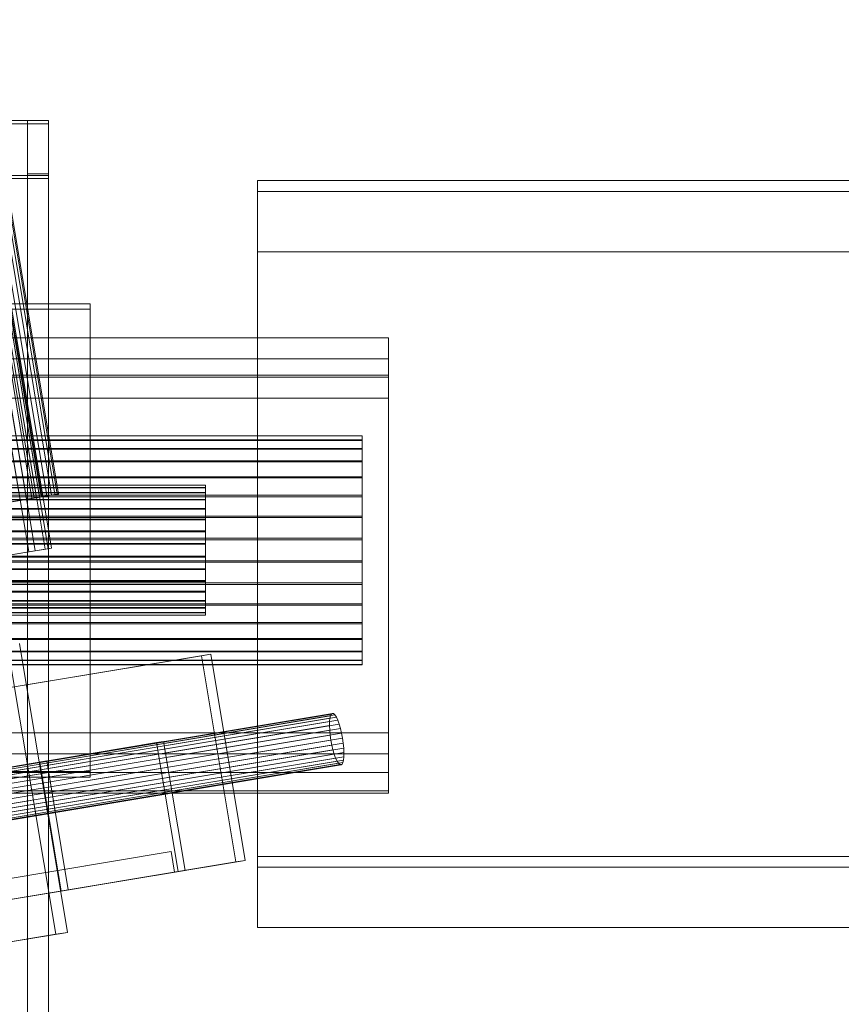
# Model space of a CAD drawing. Header units: millimetres. Extents: x -2233 to 61924, y -68080 to 6847.
# Tile 686 of 1056: x 27769 to 27927, y -16287 to -16099. Entities that reach past the tile are written whole.
import ezdxf

# ---------------------------------------------------------------- set-up
doc = ezdxf.new("R2010")
doc.units = ezdxf.units.MM
doc.layers.add('superior_C09', color=7, linetype='Continuous', lineweight=0)
doc.layers.add('superior_C10', color=7, linetype='Continuous', lineweight=0)

msp = doc.modelspace()

# ---------------------------------------------------------------- linework, layer by layer
at = {"layer": 'superior_C09'}
for p, q in [((27750, -16117.822), (27775, -16117.822)), ((27771, -18157.053), (27771, -16117.822)), ((27771, -16117.822), (27775, -16117.822)), ((27771, -16117.822), (27771, -16127.977)), ((27775, -16117.822), (27775, -18157.053)), ((27775, -16117.822), (27775, -16127.977)), ((27775, -16117.822), (27775, -16118.451)), ((27775, -16118.451), (27750, -16118.451)), ((27775, -18157.681), (27775, -16118.451)), ((27750, -16128.291), (27775, -16128.291)), ((27775, -16128.919), (27750, -16128.919)), ((27775, -16127.977), (27771, -16127.977)), ((27771, -16127.977), (27771, -18167.208)), ((27775, -18167.208), (27775, -16127.977)), ((27775, -16128.291), (27775, -18167.522)), ((27775, -16128.291), (27775, -16128.919)), ((27775, -18168.15), (27775, -16128.919)), ((27815, -16258.571), (27815, -16129.285)), ((27815, -16129.285), (27935, -16129.285)), ((27815, -16129.285), (27815, -16131.379)), ((27935, -16131.379), (27815, -16131.379)), ((27815, -16131.379), (27815, -16260.665)), ((27815, -16131.379), (27815, -16142.894)), ((27935, -16142.894), (27815, -16142.894)), ((27815, -16142.894), (27815, -16272.18)), ((27727, -16152.84), (27783, -16152.84)), ((27783, -16153.886), (27727, -16153.886)), ((27783, -16152.84), (27783, -16242.345)), ((27783, -16152.84), (27783, -16153.886)), ((27783, -16243.392), (27783, -16153.886)), ((27740, -16159.382), (27840, -16159.382)), ((27840, -16159.382), (27840, -16163.36)), ((27840, -16159.382), (27840, -16166.92)), ((27840, -16163.36), (27740, -16163.36)), ((27840, -16170.898), (27840, -16163.36)), ((27740, -16166.501), (27840, -16166.501)), ((27840, -16166.92), (27740, -16166.92)), ((27840, -16166.501), (27840, -16246.061)), ((27840, -16166.501), (27840, -16166.92)), ((27840, -16170.898), (27840, -16166.92)), ((27840, -16246.48), (27840, -16166.92)), ((27740, -16170.898), (27840, -16170.898)), ((27835, -16178.092), (27755, -16178.092)), ((27755, -16178.121), (27835, -16178.121)), ((27835, -16178.092), (27835, -16178.905)), ((27835, -16178.121), (27835, -16178.092)), ((27835, -16178.991), (27835, -16178.121)), ((27835, -16178.905), (27755, -16178.905)), ((27835, -16178.991), (27755, -16178.991)), ((27835, -16178.905), (27835, -16180.529)), ((27835, -16180.668), (27835, -16178.991)), ((27835, -16180.529), (27755, -16180.529)), ((27835, -16180.668), (27755, -16180.668)), ((27835, -16180.529), (27835, -16182.901)), ((27835, -16183.088), (27835, -16180.668)), ((27835, -16182.901), (27755, -16182.901)), ((27835, -16183.088), (27755, -16183.088)), ((27835, -16182.901), (27835, -16185.93)), ((27835, -16186.158), (27835, -16183.088)), ((27835, -16185.93), (27755, -16185.93)), ((27835, -16185.93), (27835, -16189.499)), ((27805, -16187.552), (27195, -16187.552)), ((27195, -16187.569), (27805, -16187.569)), ((27835, -16186.158), (27755, -16186.158)), ((27805, -16187.552), (27805, -16188.014)), ((27805, -16187.569), (27805, -16187.552)), ((27805, -16188.063), (27805, -16187.569)), ((27835, -16189.76), (27835, -16186.158)), ((27805, -16188.014), (27195, -16188.014)), ((27805, -16188.063), (27195, -16188.063)), ((27805, -16188.937), (27195, -16188.937)), ((27805, -16189.016), (27195, -16189.016)), ((27835, -16189.499), (27755, -16189.499)), ((27835, -16189.76), (27755, -16189.76)), ((27805, -16188.014), (27805, -16188.937)), ((27805, -16189.016), (27805, -16188.063)), ((27805, -16188.937), (27805, -16190.284)), ((27805, -16190.391), (27805, -16189.016)), ((27835, -16189.499), (27835, -16193.473)), ((27835, -16193.755), (27835, -16189.76)), ((27805, -16190.284), (27195, -16190.284)), ((27805, -16190.391), (27195, -16190.391)), ((27805, -16190.284), (27805, -16192.006)), ((27805, -16192.135), (27805, -16190.391)), ((27805, -16192.006), (27195, -16192.006)), ((27805, -16192.135), (27195, -16192.135)), ((27835, -16193.473), (27755, -16193.473)), ((27805, -16192.006), (27805, -16194.034)), ((27805, -16194.182), (27805, -16192.135)), ((27835, -16193.473), (27835, -16197.697)), ((27805, -16194.034), (27195, -16194.034)), ((27805, -16194.182), (27195, -16194.182)), ((27835, -16193.755), (27755, -16193.755)), ((27805, -16194.034), (27805, -16196.291)), ((27805, -16196.452), (27805, -16194.182)), ((27835, -16197.99), (27835, -16193.755)), ((27805, -16196.291), (27195, -16196.291)), ((27805, -16196.452), (27195, -16196.452)), ((27805, -16196.291), (27805, -16198.691)), ((27805, -16198.858), (27805, -16196.452)), ((27805, -16198.691), (27195, -16198.691)), ((27805, -16198.858), (27195, -16198.858)), ((27835, -16197.697), (27755, -16197.697)), ((27835, -16197.99), (27755, -16197.99)), ((27805, -16198.691), (27805, -16201.142)), ((27805, -16201.309), (27805, -16198.858)), ((27835, -16197.697), (27835, -16202.01)), ((27835, -16202.303), (27835, -16197.99)), ((27805, -16201.142), (27195, -16201.142)), ((27805, -16201.142), (27805, -16203.548)), ((27805, -16201.309), (27195, -16201.309)), ((27835, -16202.01), (27755, -16202.01)), ((27835, -16202.303), (27755, -16202.303)), ((27805, -16203.709), (27805, -16201.309)), ((27835, -16202.01), (27835, -16206.245)), ((27835, -16206.527), (27835, -16202.303)), ((27805, -16203.548), (27195, -16203.548)), ((27805, -16203.709), (27195, -16203.709)), ((27805, -16203.548), (27805, -16205.818)), ((27805, -16205.966), (27805, -16203.709)), ((27805, -16205.818), (27195, -16205.818)), ((27805, -16205.966), (27195, -16205.966)), ((27835, -16206.245), (27755, -16206.245)), ((27835, -16206.527), (27755, -16206.527)), ((27805, -16205.818), (27805, -16207.865)), ((27805, -16207.994), (27805, -16205.966)), ((27835, -16206.245), (27835, -16210.24)), ((27835, -16210.501), (27835, -16206.527)), ((27805, -16207.865), (27195, -16207.865)), ((27805, -16207.994), (27195, -16207.994)), ((27805, -16207.865), (27805, -16209.609)), ((27805, -16209.716), (27805, -16207.994)), ((27805, -16209.609), (27195, -16209.609)), ((27805, -16209.716), (27195, -16209.716)), ((27835, -16210.24), (27755, -16210.24)), ((27835, -16210.501), (27755, -16210.501)), ((27805, -16209.609), (27805, -16210.984)), ((27805, -16211.063), (27805, -16209.716)), ((27835, -16210.24), (27835, -16213.842)), ((27835, -16214.07), (27835, -16210.501)), ((27805, -16210.984), (27195, -16210.984)), ((27805, -16211.063), (27195, -16211.063)), ((27805, -16211.937), (27195, -16211.937)), ((27805, -16211.986), (27195, -16211.986)), ((27805, -16212.431), (27195, -16212.431)), ((27805, -16212.448), (27195, -16212.448)), ((27805, -16210.984), (27805, -16211.937)), ((27805, -16211.986), (27805, -16211.063)), ((27805, -16211.937), (27805, -16212.431)), ((27805, -16212.448), (27805, -16211.986)), ((27805, -16212.431), (27805, -16212.448)), ((27835, -16213.842), (27755, -16213.842)), ((27835, -16214.07), (27755, -16214.07)), ((27835, -16213.842), (27835, -16216.912)), ((27835, -16217.099), (27835, -16214.07)), ((27835, -16216.912), (27755, -16216.912)), ((27835, -16217.099), (27755, -16217.099)), ((27835, -16216.912), (27835, -16219.332)), ((27835, -16219.471), (27835, -16217.099)), ((27835, -16219.332), (27755, -16219.332)), ((27835, -16219.471), (27755, -16219.471)), ((27835, -16219.332), (27835, -16221.009)), ((27835, -16221.095), (27835, -16219.471)), ((27835, -16221.009), (27755, -16221.009)), ((27835, -16221.095), (27755, -16221.095)), ((27835, -16221.009), (27835, -16221.879)), ((27835, -16221.908), (27835, -16221.095)), ((27835, -16221.879), (27755, -16221.879)), ((27835, -16221.908), (27755, -16221.908)), ((27835, -16221.879), (27835, -16221.908)), ((27740, -16234.965), (27840, -16234.965)), ((27840, -16234.965), (27840, -16238.943)), ((27840, -16234.965), (27840, -16242.502)), ((27840, -16238.943), (27740, -16238.943)), ((27840, -16246.48), (27840, -16238.943)), ((27783, -16242.345), (27727, -16242.345)), ((27840, -16242.502), (27740, -16242.502)), ((27783, -16243.392), (27783, -16242.345)), ((27840, -16246.48), (27840, -16242.502)), ((27727, -16243.392), (27783, -16243.392)), ((27840, -16246.061), (27740, -16246.061)), ((27840, -16246.48), (27840, -16246.061)), ((27740, -16246.48), (27840, -16246.48)), ((27935, -16258.571), (27815, -16258.571)), ((27815, -16258.571), (27815, -16260.665)), ((27815, -16260.665), (27935, -16260.665)), ((27815, -16260.665), (27815, -16272.18)), ((27815, -16272.18), (27935, -16272.18))]:
    msp.add_line(p, q, dxfattribs=at)
at = {"layer": 'superior_C10'}
for p, q in [((27718.634, -15884.687), (27771.242, -16200.333)), ((27719.843, -15884.486), (27772.45, -16200.132)), ((27721.735, -15884.17), (27774.343, -16199.816)), ((27722.351, -15884.068), (27774.959, -16199.714)), ((27722.991, -15883.961), (27775.598, -16199.607)), ((27722.944, -15894.107), (27772.264, -16190.025)), ((27772.699, -16189.953), (27723.379, -15894.034)), ((27773.315, -16189.85), (27723.995, -15893.932)), ((27724.281, -15893.884), (27773.601, -16189.802)), ((27773.745, -16189.778), (27724.426, -15893.86)), ((27773.952, -16189.744), (27724.632, -15893.826)), ((27725.357, -15893.705), (27774.677, -16189.623)), ((27726.262, -15893.554), (27775.581, -16189.472)), ((27726.915, -15893.445), (27776.234, -16189.363)), ((27727.371, -15893.369), (27776.691, -16189.287)), ((27727.59, -15893.333), (27776.91, -16189.251)), ((27769.569, -16190.474), (27720.249, -15894.556)), ((27721.463, -15894.354), (27770.783, -16190.272)), ((27770.831, -16190.264), (27721.511, -15894.346)), ((27771.846, -16190.095), (27722.526, -15894.177)), ((27773.601, -16189.802), (27770.783, -16190.272)), ((27773.601, -16189.802), (27770.831, -16190.264)), ((27774.677, -16189.623), (27771.846, -16190.095)), ((27772.264, -16190.025), (27774.677, -16189.623)), ((27775.581, -16189.472), (27772.699, -16189.953)), ((27772.699, -16189.953), (27773.745, -16189.778)), ((27776.234, -16189.363), (27773.315, -16189.85)), ((27773.952, -16189.744), (27773.315, -16189.85)), ((27775.581, -16189.472), (27773.601, -16189.802)), ((27776.691, -16189.287), (27773.745, -16189.778)), ((27773.745, -16189.778), (27773.952, -16189.744)), ((27776.91, -16189.251), (27773.952, -16189.744)), ((27774.677, -16189.623), (27776.234, -16189.363)), ((27776.691, -16189.287), (27775.581, -16189.472)), ((27776.234, -16189.363), (27776.91, -16189.251)), ((27776.91, -16189.251), (27776.691, -16189.287)), ((27769.569, -16190.474), (27766.524, -16190.982)), ((27770.783, -16190.272), (27767.176, -16190.873)), ((27768.172, -16190.707), (27770.831, -16190.264)), ((27770.783, -16190.272), (27768.172, -16190.707)), ((27769.036, -16190.563), (27772.264, -16190.025)), ((27772.264, -16190.025), (27769.569, -16190.474)), ((27771.846, -16190.095), (27769.569, -16190.474)), ((27770.831, -16190.264), (27772.699, -16189.953)), ((27773.315, -16189.85), (27771.846, -16190.095)), ((27771.242, -16200.333), (27766.413, -16201.138)), ((27768.168, -16200.846), (27772.45, -16200.132)), ((27774.343, -16199.816), (27771.242, -16200.333)), ((27772.45, -16200.132), (27774.959, -16199.714)), ((27775.598, -16199.607), (27774.343, -16199.816)), ((27774.959, -16199.714), (27775.598, -16199.607)), ((27778.637, -16273.108), (27769.431, -16217.87)), ((27806.051, -16219.877), (27642.718, -16247.099)), ((27767.198, -16218.242), (27776.404, -16273.48)), ((27806.051, -16219.877), (27804.265, -16220.174)), ((27812.627, -16259.332), (27806.051, -16219.877)), ((27640.931, -16247.397), (27804.265, -16220.174)), ((27804.265, -16220.174), (27810.84, -16259.63)), ((27829.296, -16231.209), (27714.002, -16250.425)), ((27829.529, -16231.268), (27714.235, -16250.484)), ((27829.094, -16231.341), (27829.296, -16231.209)), ((27829.296, -16231.209), (27829.529, -16231.268)), ((27829.529, -16231.268), (27829.786, -16231.514)), ((27828.747, -16232.786), (27713.453, -16252.001)), ((27828.814, -16232.144), (27713.52, -16251.36)), ((27828.931, -16231.656), (27713.637, -16250.872)), ((27829.094, -16231.341), (27713.8, -16250.556)), ((27829.786, -16231.514), (27714.492, -16250.729)), ((27830.055, -16231.937), (27714.761, -16251.153)), ((27830.326, -16232.522), (27715.032, -16251.738)), ((27828.733, -16233.556), (27828.747, -16232.786)), ((27828.747, -16232.786), (27828.814, -16232.144)), ((27828.814, -16232.144), (27828.931, -16231.656)), ((27828.931, -16231.656), (27829.094, -16231.341)), ((27829.786, -16231.514), (27830.055, -16231.937)), ((27830.055, -16231.937), (27830.326, -16232.522)), ((27830.326, -16232.522), (27830.59, -16233.247)), ((27828.733, -16233.556), (27713.439, -16252.772)), ((27828.772, -16234.426), (27713.478, -16253.642)), ((27830.59, -16233.247), (27715.296, -16252.462)), ((27830.835, -16234.082), (27715.541, -16253.298)), ((27831.053, -16234.997), (27715.759, -16254.212)), ((27828.772, -16234.426), (27828.733, -16233.556)), ((27828.862, -16235.362), (27828.772, -16234.426)), ((27830.59, -16233.247), (27830.835, -16234.082)), ((27830.835, -16234.082), (27831.053, -16234.997)), ((27831.053, -16234.997), (27831.234, -16235.955)), ((18961.159, -17709.232), (27795.668, -16236.814)), ((27797.008, -16236.591), (18962.499, -17709.009)), ((27828.862, -16235.362), (27713.568, -16254.577)), ((27829.001, -16236.328), (27713.707, -16255.543)), ((27831.234, -16235.955), (27715.94, -16255.171)), ((27831.373, -16236.921), (27716.079, -16256.137)), ((27797.008, -16236.591), (27795.668, -16236.814)), ((27795.668, -16236.814), (27799.778, -16261.474)), ((27801.118, -16261.251), (27797.008, -16236.591)), ((27829.001, -16236.328), (27828.862, -16235.362)), ((27829.183, -16237.286), (27829.001, -16236.328)), ((27831.234, -16235.955), (27831.373, -16236.921)), ((27831.373, -16236.921), (27831.464, -16237.857)), ((27829.183, -16237.286), (27713.889, -16256.502)), ((27829.401, -16238.201), (27714.107, -16257.416)), ((27831.464, -16237.857), (27716.17, -16257.073)), ((27831.503, -16238.727), (27716.209, -16257.942)), ((27829.401, -16238.201), (27829.183, -16237.286)), ((27829.646, -16239.036), (27829.401, -16238.201)), ((27831.464, -16237.857), (27831.503, -16238.727)), ((27831.503, -16238.727), (27831.489, -16239.497)), ((18938.828, -17712.954), (27773.337, -16240.536)), ((27774.677, -16240.313), (18940.167, -17712.731)), ((27829.646, -16239.036), (27714.352, -16258.252)), ((27829.91, -16239.76), (27714.616, -16258.976)), ((27830.181, -16240.346), (27714.887, -16259.561)), ((27831.305, -16240.627), (27716.011, -16259.842)), ((27831.422, -16240.139), (27716.128, -16259.354)), ((27831.489, -16239.497), (27716.195, -16258.713)), ((27774.677, -16240.313), (27773.337, -16240.536)), ((27773.337, -16240.536), (27777.447, -16265.196)), ((27778.787, -16264.972), (27774.677, -16240.313)), ((27829.91, -16239.76), (27829.646, -16239.036)), ((27830.181, -16240.346), (27829.91, -16239.76)), ((27830.45, -16240.769), (27830.181, -16240.346)), ((27831.305, -16240.627), (27831.142, -16240.942)), ((27831.422, -16240.139), (27831.305, -16240.627)), ((27831.489, -16239.497), (27831.422, -16240.139)), ((27830.45, -16240.769), (27715.156, -16259.985)), ((27830.706, -16241.015), (27715.412, -16260.231)), ((27715.646, -16260.289), (27830.94, -16241.073)), ((27831.142, -16240.942), (27715.848, -16260.158)), ((27830.706, -16241.015), (27830.45, -16240.769)), ((27830.94, -16241.073), (27830.706, -16241.015)), ((27831.142, -16240.942), (27830.94, -16241.073)), ((27798.451, -16257.64), (18963.941, -17730.058)), ((27798.451, -16257.64), (27776.79, -16261.25)), ((27799.108, -16261.586), (27798.451, -16257.64)), ((27649.294, -16286.555), (27812.627, -16259.332)), ((27810.84, -16259.63), (27812.627, -16259.332)), ((18942.28, -17733.668), (27776.79, -16261.25)), ((18966.609, -17733.669), (27801.118, -16261.251)), ((27810.84, -16259.63), (27647.507, -16286.852)), ((27776.79, -16261.25), (27777.447, -16265.196)), ((27799.778, -16261.474), (27801.118, -16261.251)), ((18964.599, -17734.004), (27799.108, -16261.586)), ((27799.778, -16261.474), (18965.269, -17733.892)), ((27777.447, -16265.196), (27799.108, -16261.586)), ((18944.277, -17737.391), (27778.787, -16264.972)), ((27777.447, -16265.196), (27778.787, -16264.972)), ((27777.447, -16265.196), (18942.938, -17737.614)), ((27776.404, -16273.48), (27689.934, -16287.892)), ((27692.167, -16287.52), (27778.637, -16273.108)), ((27776.404, -16273.48), (27778.637, -16273.108))]:
    msp.add_line(p, q, dxfattribs=at)

doc.saveas('drawing.dxf')
